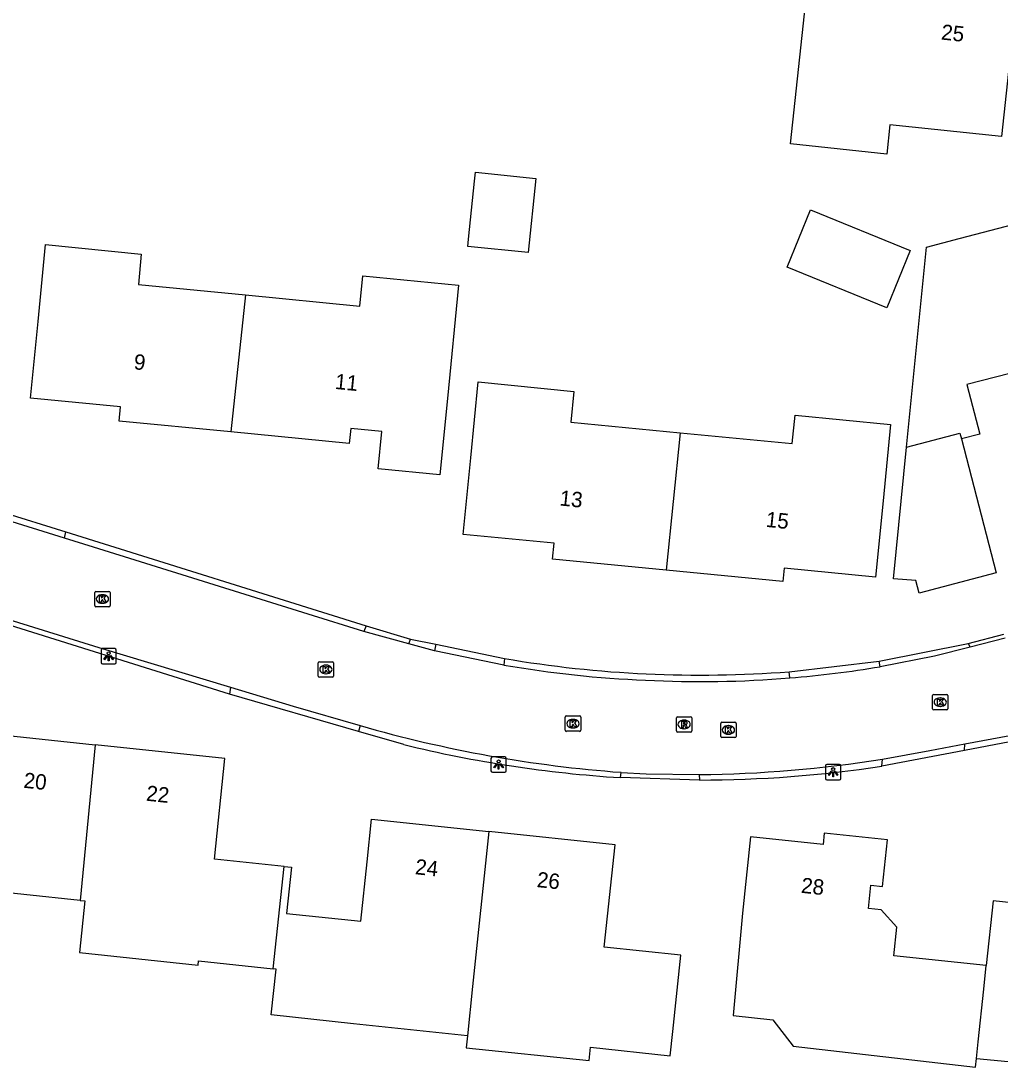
# Model space of a CAD drawing. Extents: x 162157 to 163165, y 378998 to 380775.
# Drawn here: x 162571.9 to 162635.7, y 380511.6 to 380579.8 of the extents above; entities that cross this region are included whole.
import ezdxf

# ---------------------------------------------------------------- set-up
doc = ezdxf.new("R2010")
doc.units = 0
for name, color, linetype in [('IMGEO_Kolk', 7, 'Continuous'), ('IMGEO_Lichtpunt', 7, 'Continuous'), ('IMGEO_Pand', 7, 'Continuous'), ('IMGEO_Pand_nummerreeks', 7, 'Continuous'), ('IMGEO_Pand_vergunning_verleend', 7, 'Continuous'), ('IMGEO_Rijbaan_lokaal_open', 7, 'Continuous'), ('IMGEO_Rioolput', 7, 'Continuous'), ('IMGEO_Voetpad_open', 7, 'Continuous')]:
    doc.layers.add(name, color=color, linetype=linetype)

msp = doc.modelspace()

# ---------------------------------------------------------------- linework, layer by layer
at = {"layer": 'IMGEO_Kolk'}
for p, q in [((162576.669, 380541.658), (162576.669, 380542.51)), ((162576.744, 380542.584), (162577.596, 380542.584)), ((162577.157, 380542.364), (162577.182, 380542.364)), ((162577.67, 380542.51), (162577.67, 380541.658)), ((162577.596, 380541.584), (162576.744, 380541.584)), ((162577.18, 380541.804), (162577.155, 380541.804)), ((162591.239, 380537.068), (162591.239, 380537.92)), ((162591.314, 380537.994), (162592.166, 380537.994)), ((162591.727, 380537.774), (162591.752, 380537.774)), ((162592.24, 380537.92), (162592.24, 380537.068)), ((162592.166, 380536.994), (162591.314, 380536.994)), ((162591.75, 380537.214), (162591.725, 380537.214)), ((162631.281, 380534.937), (162631.281, 380535.789)), ((162631.356, 380535.863), (162632.208, 380535.863)), ((162631.769, 380535.643), (162631.794, 380535.643)), ((162632.282, 380535.789), (162632.282, 380534.937)), ((162632.208, 380534.863), (162631.356, 380534.863)), ((162631.792, 380535.083), (162631.767, 380535.083)), ((162607.343, 380533.537), (162607.343, 380534.389)), ((162607.418, 380534.463), (162608.27, 380534.463)), ((162607.831, 380534.243), (162607.856, 380534.243)), ((162608.344, 380534.389), (162608.344, 380533.537)), ((162617.474, 380533.128), (162617.474, 380533.98)), ((162617.549, 380534.054), (162618.401, 380534.054)), ((162618.475, 380533.98), (162618.475, 380533.128)), ((162608.27, 380533.463), (162607.418, 380533.463)), ((162607.854, 380533.683), (162607.829, 380533.683)), ((162617.962, 380533.834), (162617.987, 380533.834)), ((162618.401, 380533.054), (162617.549, 380533.054)), ((162617.985, 380533.274), (162617.96, 380533.274))]:
    msp.add_line(p, q, dxfattribs=at)
for points in [[(162576.669, 380541.658), (162576.669, 380542.51)], [(162576.744, 380542.584), (162577.596, 380542.584)], [(162576.99, 380542.284), (162577.113, 380542.284), (162577.113, 380542.133), (162577.243, 380542.284), (162577.407, 380542.284), (162577.261, 380542.133), (162577.414, 380541.884), (162577.262, 380541.884), (162577.177, 380542.048), (162577.113, 380541.981), (162577.113, 380541.884), (162576.99, 380541.884), (162576.99, 380542.284)], [(162577.67, 380542.51), (162577.67, 380541.658)], [(162577.596, 380541.584), (162576.744, 380541.584)], [(162591.239, 380537.068), (162591.239, 380537.92)], [(162591.314, 380537.994), (162592.166, 380537.994)], [(162591.56, 380537.694), (162591.683, 380537.694), (162591.683, 380537.543), (162591.813, 380537.694), (162591.977, 380537.694), (162591.831, 380537.543), (162591.984, 380537.294), (162591.832, 380537.294), (162591.747, 380537.458), (162591.683, 380537.391), (162591.683, 380537.294), (162591.56, 380537.294), (162591.56, 380537.694)], [(162592.24, 380537.92), (162592.24, 380537.068)], [(162592.166, 380536.994), (162591.314, 380536.994)], [(162631.281, 380534.937), (162631.281, 380535.789)], [(162631.356, 380535.863), (162632.208, 380535.863)], [(162631.602, 380535.563), (162631.725, 380535.563), (162631.725, 380535.412), (162631.855, 380535.563), (162632.019, 380535.563), (162631.873, 380535.412), (162632.026, 380535.163), (162631.874, 380535.163), (162631.789, 380535.327), (162631.725, 380535.26), (162631.725, 380535.163), (162631.602, 380535.163), (162631.602, 380535.563)], [(162632.282, 380535.789), (162632.282, 380534.937)], [(162632.208, 380534.863), (162631.356, 380534.863)], [(162607.343, 380533.537), (162607.343, 380534.389)], [(162607.418, 380534.463), (162608.27, 380534.463)], [(162607.664, 380534.163), (162607.787, 380534.163), (162607.787, 380534.012), (162607.917, 380534.163), (162608.081, 380534.163), (162607.935, 380534.012), (162608.088, 380533.763), (162607.936, 380533.763), (162607.851, 380533.927), (162607.787, 380533.86), (162607.787, 380533.763), (162607.664, 380533.763), (162607.664, 380534.163)], [(162608.344, 380534.389), (162608.344, 380533.537)], [(162617.474, 380533.128), (162617.474, 380533.98)], [(162617.549, 380534.054), (162618.401, 380534.054)], [(162618.475, 380533.98), (162618.475, 380533.128)], [(162608.27, 380533.463), (162607.418, 380533.463)], [(162617.795, 380533.754), (162617.918, 380533.754), (162617.918, 380533.603), (162618.048, 380533.754), (162618.212, 380533.754), (162618.066, 380533.603), (162618.219, 380533.354), (162618.067, 380533.354), (162617.982, 380533.518), (162617.918, 380533.451), (162617.918, 380533.354), (162617.795, 380533.354), (162617.795, 380533.754)], [(162618.401, 380533.054), (162617.549, 380533.054)]]:
    msp.add_lwpolyline(points, dxfattribs=at)
for centre, start, end in [((162576.746, 380542.508), 91.55205, 178.44795), ((162576.746, 380542.508), 91.55205, 178.44795), ((162577.594, 380542.508), 1.55205, 88.44795), ((162577.594, 380542.508), 1.55205, 88.44795), ((162576.746, 380541.66), 181.55205, 268.44795), ((162576.746, 380541.66), 181.55205, 268.44795), ((162577.594, 380541.66), 271.55205, 358.44795), ((162577.594, 380541.66), 271.55205, 358.44795), ((162591.316, 380537.918), 91.55205, 178.44795), ((162591.316, 380537.918), 91.55205, 178.44795), ((162592.164, 380537.918), 1.55205, 88.44795), ((162592.164, 380537.918), 1.55205, 88.44795), ((162591.316, 380537.07), 181.55205, 268.44795), ((162591.316, 380537.07), 181.55205, 268.44795), ((162592.164, 380537.07), 271.55205, 358.44795), ((162592.164, 380537.07), 271.55205, 358.44795), ((162631.358, 380535.787), 91.55205, 178.44795), ((162631.358, 380535.787), 91.55205, 178.44795), ((162632.206, 380535.787), 1.55205, 88.44795), ((162632.206, 380535.787), 1.55205, 88.44795), ((162631.358, 380534.939), 181.55205, 268.44795), ((162631.358, 380534.939), 181.55205, 268.44795), ((162632.206, 380534.939), 271.55205, 358.44795), ((162632.206, 380534.939), 271.55205, 358.44795), ((162607.42, 380534.387), 91.55205, 178.44795), ((162607.42, 380534.387), 91.55205, 178.44795), ((162608.268, 380534.387), 1.55205, 88.44795), ((162608.268, 380534.387), 1.55205, 88.44795), ((162617.551, 380533.978), 91.55205, 178.44795), ((162617.551, 380533.978), 91.55205, 178.44795), ((162618.399, 380533.978), 1.55205, 88.44795), ((162618.399, 380533.978), 1.55205, 88.44795), ((162607.42, 380533.539), 181.55205, 268.44795), ((162607.42, 380533.539), 181.55205, 268.44795), ((162608.268, 380533.539), 271.55205, 358.44795), ((162608.268, 380533.539), 271.55205, 358.44795), ((162617.551, 380533.13), 181.55205, 268.44795), ((162617.551, 380533.13), 181.55205, 268.44795), ((162618.399, 380533.13), 271.55205, 358.44795), ((162618.399, 380533.13), 271.55205, 358.44795)]:
    msp.add_arc(centre, 0.0765, start, end, dxfattribs=at)
for centre, major_axis, ratio, start_param, end_param in [((162577.156, 380542.084), (-0.387, 0.002), 0.722429, 4.712389, 7.853982), ((162577.181, 380542.084), (-0.39, 0.002), 0.717154, 1.570796, 4.712389), ((162591.726, 380537.494), (-0.387, 0.002), 0.722429, 4.712389, 7.853982), ((162591.751, 380537.494), (-0.39, 0.002), 0.717154, 1.570796, 4.712389), ((162631.768, 380535.363), (-0.387, 0.002), 0.722429, 4.712389, 7.853982), ((162631.793, 380535.363), (-0.39, 0.002), 0.717154, 1.570796, 4.712389), ((162607.83, 380533.963), (-0.387, 0.002), 0.722429, 4.712389, 7.853982), ((162607.855, 380533.963), (-0.39, 0.002), 0.717154, 1.570796, 4.712389), ((162617.961, 380533.554), (-0.387, 0.002), 0.722429, 4.712389, 7.853982), ((162617.986, 380533.554), (-0.39, 0.002), 0.717154, 1.570796, 4.712389)]:
    msp.add_ellipse(centre, major_axis=major_axis, ratio=ratio, start_param=start_param, end_param=end_param, dxfattribs=at)
at = {"layer": 'IMGEO_Lichtpunt'}
for p, q in [((162577.079, 380538.756), (162577.079, 380537.949)), ((162577.079, 380538.756), (162577.079, 380537.949)), ((162577.981, 380538.851), (162577.173, 380538.851)), ((162577.981, 380538.851), (162577.173, 380538.851)), ((162578.075, 380537.949), (162578.075, 380538.756)), ((162578.075, 380537.949), (162578.075, 380538.756)), ((162577.173, 380537.855), (162577.981, 380537.855)), ((162577.173, 380537.855), (162577.981, 380537.855)), ((162602.495, 380531.701), (162602.495, 380530.894)), ((162602.495, 380531.701), (162602.495, 380530.894)), ((162603.397, 380531.796), (162602.589, 380531.796)), ((162603.397, 380531.796), (162602.589, 380531.796)), ((162603.491, 380530.894), (162603.491, 380531.701)), ((162603.491, 380530.894), (162603.491, 380531.701)), ((162625.206, 380531.299), (162624.398, 380531.299)), ((162625.206, 380531.299), (162624.398, 380531.299)), ((162602.589, 380530.8), (162603.397, 380530.8)), ((162602.589, 380530.8), (162603.397, 380530.8)), ((162624.304, 380531.204), (162624.304, 380530.397)), ((162624.304, 380531.204), (162624.304, 380530.397)), ((162625.3, 380530.397), (162625.3, 380531.204)), ((162625.3, 380530.397), (162625.3, 380531.204)), ((162624.398, 380530.303), (162625.206, 380530.303)), ((162624.398, 380530.303), (162625.206, 380530.303))]:
    msp.add_line(p, q, dxfattribs=at)
for points in [[(162577.453, 380538.42), (162577.492, 380538.392), (162577.304, 380538.13), (162577.266, 380538.157), (162577.453, 380538.42)], [(162577.555, 380538.372), (162577.602, 380538.372), (162577.602, 380538.05), (162577.555, 380538.05), (162577.555, 380538.372)], [(162577.665, 380538.392), (162577.703, 380538.419), (162577.89, 380538.157), (162577.851, 380538.129), (162577.665, 380538.392)], [(162602.869, 380531.365), (162602.908, 380531.337), (162602.72, 380531.075), (162602.682, 380531.102), (162602.869, 380531.365)], [(162602.971, 380531.317), (162603.018, 380531.317), (162603.018, 380530.995), (162602.971, 380530.995), (162602.971, 380531.317)], [(162603.081, 380531.337), (162603.119, 380531.364), (162603.306, 380531.102), (162603.267, 380531.074), (162603.081, 380531.337)], [(162624.678, 380530.868), (162624.717, 380530.84), (162624.529, 380530.578), (162624.491, 380530.605), (162624.678, 380530.868)], [(162624.78, 380530.82), (162624.827, 380530.82), (162624.827, 380530.498), (162624.78, 380530.498), (162624.78, 380530.82)], [(162624.89, 380530.84), (162624.928, 380530.867), (162625.115, 380530.605), (162625.076, 380530.577), (162624.89, 380530.84)]]:
    msp.add_lwpolyline(points, dxfattribs=at)
for centre in [(162577.578, 380538.554), (162602.994, 380531.499), (162624.803, 380531.002)]:
    msp.add_circle(centre, 0.0994, dxfattribs=at)
for centre, start, end in [((162577.173, 380538.756), 90, 180), ((162577.173, 380538.756), 90, 180), ((162577.981, 380538.756), 0, 90), ((162577.981, 380538.756), 0, 90), ((162577.173, 380537.949), 180, 270), ((162577.173, 380537.949), 180, 270), ((162577.981, 380537.949), 270, 0), ((162577.981, 380537.949), 270, 360), ((162602.589, 380531.701), 90, 180), ((162602.589, 380531.701), 90, 180), ((162603.397, 380531.701), 0, 90), ((162603.397, 380531.701), 0, 90), ((162624.398, 380531.204), 90, 180), ((162624.398, 380531.204), 90, 180), ((162625.206, 380531.204), 0, 90), ((162625.206, 380531.204), 0, 90), ((162602.589, 380530.894), 180, 270), ((162602.589, 380530.894), 180, 270), ((162603.397, 380530.894), 270, 0), ((162603.397, 380530.894), 270, 360), ((162624.398, 380530.397), 180, 270), ((162624.398, 380530.397), 180, 270), ((162625.206, 380530.397), 270, 0), ((162625.206, 380530.397), 270, 360)]:
    msp.add_arc(centre, 0.0946, start, end, dxfattribs=at)
at = {"layer": 'IMGEO_Pand'}
for points in [[(162623.079, 380581.654), (162629.092, 380581.017), (162629.208, 380582.117), (162636.747, 380581.318), (162635.782, 380572.214), (162628.507, 380572.985), (162628.304, 380571.067), (162622.027, 380571.733), (162623.079, 380581.654)], [(162629.574, 380551.985), (162630.895, 380565.021), (162633.011, 380565.571), (162642.693, 380568.089), (162644.2, 380562.299), (162645.247, 380562.572), (162647.155, 380555.235), (162638.31, 380552.933), (162637.247, 380557.021), (162633.523, 380556.053), (162634.361, 380552.832), (162633.161, 380552.52)], [(162623.325, 380567.448), (162629.822, 380564.793), (162628.293, 380561.052), (162621.796, 380563.707), (162623.325, 380567.448)], [(162585.53, 380552.972), (162578.259, 380553.682), (162578.349, 380554.608), (162572.485, 380555.181), (162572.971, 380560.158), (162573.461, 380565.174), (162579.705, 380564.564), (162579.511, 380562.576), (162586.486, 380561.895)], [(162586.486, 380561.895), (162593.953, 380561.166), (162594.145, 380563.133), (162600.376, 380562.525), (162599.655, 380555.146), (162599.169, 380550.169), (162595.149, 380550.562), (162595.387, 380552.997), (162593.352, 380553.195), (162593.257, 380552.218), (162585.53, 380552.972)], [(162586.486, 380561.895), (162585.53, 380552.972)], [(162613.919, 380543.957), (162606.511, 380544.681), (162606.613, 380545.72), (162600.695, 380546.298), (162601.181, 380551.275), (162601.664, 380556.225), (162607.899, 380555.616), (162607.704, 380553.618), (162614.831, 380552.922)], [(162614.831, 380552.922), (162622.135, 380552.209), (162622.316, 380554.064), (162628.539, 380553.457), (162628.054, 380548.49), (162627.568, 380543.513), (162621.606, 380544.095), (162621.52, 380543.215), (162613.919, 380543.957)], [(162614.831, 380552.922), (162613.919, 380543.957)], [(162633.161, 380552.52), (162635.434, 380543.781), (162630.406, 380542.473), (162630.195, 380543.283), (162628.735, 380543.395), (162629.574, 380551.985)], [(162629.574, 380551.985), (162633.064, 380552.892), (162633.161, 380552.52)], [(162575.717, 380522.444), (162568.352, 380523.221), (162568.023, 380520.105), (162562.765, 380520.66), (162562.937, 380522.29), (162563.461, 380527.262), (162568.461, 380526.734), (162569.163, 380533.387), (162576.706, 380532.591)], [(162576.706, 380532.591), (162575.717, 380522.444)], [(162589.02, 380524.653), (162584.465, 380525.133), (162585.158, 380531.7), (162576.706, 380532.591)], [(162634.139, 380512.149), (162637.133, 380511.867), (162637.637, 380516.338), (162637.725, 380517.166), (162643.047, 380516.664), (162643.465, 380521.099), (162643.657, 380521.079), (162648.633, 380520.554), (162648.027, 380514.809), (162656.269, 380513.94), (162653.68, 380524.072), (162651.767, 380524.274), (162652.396, 380530.238), (162644.312, 380531.09), (162643.924, 380527.412), (162641.839, 380527.617), (162640.684, 380526.225), (162638.702, 380526.428), (162638.545, 380524.941), (162638.245, 380522.092), (162635.226, 380522.41), (162634.78, 380518.202)], [(162589.02, 380524.653), (162589.496, 380524.603), (162589.179, 380521.602), (162594.017, 380521.091), (162594.424, 380524.95), (162594.72, 380527.75), (162602.358, 380526.944)], [(162600.964, 380513.631), (162600.882, 380512.844), (162608.897, 380512.005), (162608.989, 380512.877), (162614.185, 380512.329), (162614.351, 380513.903), (162614.875, 380518.875), (162609.884, 380519.401), (162610.588, 380526.076), (162602.358, 380526.944)], [(162602.358, 380526.944), (162601.301, 380516.846), (162600.964, 380513.631)], [(162634.78, 380518.202), (162628.759, 380518.84), (162628.958, 380520.706), (162627.931, 380521.821), (162627.105, 380521.908), (162627.267, 380523.436), (162628.021, 380523.356), (162628.344, 380526.396), (162624.22, 380526.833), (162624.141, 380526.088), (162619.422, 380526.588), (162618.898, 380521.616), (162618.29, 380514.954), (162620.868, 380514.663), (162622.186, 380512.958), (162634.079, 380511.586), (162634.139, 380512.149)], [(162588.294, 380517.994), (162589.02, 380524.653)], [(162575.717, 380522.444), (162576.025, 380522.411), (162575.67, 380519.043), (162583.402, 380518.228), (162583.431, 380518.507), (162588.294, 380517.994)], [(162600.964, 380513.631), (162593.539, 380514.414), (162588.17, 380514.98), (162588.486, 380517.974), (162588.294, 380517.994)], [(162634.139, 380512.149), (162634.253, 380513.23), (162634.616, 380516.656), (162634.78, 380518.202)]]:
    msp.add_lwpolyline(points, dxfattribs=at)
at = {"layer": 'IMGEO_Pand_vergunning_verleend'}
msp.add_lwpolyline([(162600.988, 380565.056), (162601.036, 380565.524), (162601.423, 380569.308), (162601.483, 380569.894), (162605.425, 380569.491), (162604.93, 380564.652), (162600.988, 380565.056)], dxfattribs=at)
at = {"layer": 'IMGEO_Rijbaan_lokaal_open'}
for points in [[(162574.708, 380546.047), (162570.592, 380547.337)], [(162574.708, 380546.047), (162574.789, 380546.459)], [(162574.789, 380546.459), (162594.372, 380540.344)], [(162594.206, 380539.964), (162590.588, 380541.096), (162576.587, 380545.458), (162574.708, 380546.047)], [(162585.456, 380535.874), (162568.939, 380541.044)], [(162569.031, 380541.369), (162576.929, 380538.919), (162585.514, 380536.336)], [(162594.372, 380540.344), (162594.206, 380539.964)], [(162597.144, 380539.171), (162594.206, 380539.964)], [(162597.144, 380539.171), (162597.26, 380539.474)], [(162597.26, 380539.474), (162598.902, 380539.135)], [(162636.02, 380539.523), (162633.725, 380538.944)], [(162598.826, 380538.717), (162597.144, 380539.171)], [(162598.902, 380539.135), (162598.826, 380538.717)], [(162627.808, 380538.035), (162633.595, 380539.175)], [(162633.725, 380538.944), (162631.399, 380538.357), (162627.864, 380537.675)], [(162633.595, 380539.175), (162633.725, 380538.944)], [(162603.345, 380537.783), (162598.826, 380538.717)], [(162603.371, 380538.211), (162603.345, 380537.783)], [(162627.864, 380537.675), (162627.808, 380538.035)], [(162621.977, 380536.944), (162621.927, 380537.349)], [(162585.514, 380536.336), (162585.456, 380535.874)], [(162585.514, 380536.336), (162589.61, 380535.104), (162593.976, 380533.832)], [(162633.38, 380532.64), (162636.311, 380533.188), (162639.602, 380534.061)], [(162593.976, 380533.832), (162593.868, 380533.448)], [(162596.822, 380532.599), (162593.868, 380533.448)], [(162639.517, 380533.665), (162636.325, 380532.786), (162633.372, 380532.22)], [(162628.022, 380531.658), (162631.093, 380532.213), (162633.38, 380532.64)], [(162633.372, 380532.22), (162633.38, 380532.64)], [(162627.981, 380531.187), (162628.022, 380531.658)], [(162610.93, 380530.447), (162610.988, 380530.791)], [(162610.988, 380530.791), (162612.61, 380530.686), (162616.077, 380530.645)], [(162616.077, 380530.645), (162616.08, 380530.288)]]:
    msp.add_lwpolyline(points, dxfattribs=at)
for centre, radius, start, end in [((162616.119, 380612.475), 75.35, 260.25972, 274.42087), ((162615.619, 380608.693), 71.965, 260.17971, 267.57481), ((162616.175, 380607.738), 71.032, 274.68508, 279.47152), ((162616.135, 380607.865), 71.161, 267.13133, 274.7087), ((162617.258, 380614.972), 84.414, 253.98982, 265.74032), ((162615.975, 380610.844), 80.555, 256.24515, 266.40904), ((162615.323, 380610.47), 79.829, 270.5413, 279.15348), ((162615.973, 380610.923), 80.635, 270.07581, 278.56401)]:
    msp.add_arc(centre, radius, start, end, dxfattribs=at)
at = {"layer": 'IMGEO_Rioolput'}
for p, q in [((162614.585, 380533.485), (162614.585, 380534.337)), ((162614.66, 380534.411), (162615.512, 380534.411)), ((162615.073, 380534.191), (162615.098, 380534.191)), ((162615.586, 380534.337), (162615.586, 380533.485)), ((162615.512, 380533.411), (162614.66, 380533.411)), ((162615.096, 380533.631), (162615.071, 380533.631))]:
    msp.add_line(p, q, dxfattribs=at)
for points in [[(162614.585, 380533.485), (162614.585, 380534.337)], [(162614.66, 380534.411), (162615.512, 380534.411)], [(162615.174, 380534.109), (162614.922, 380534.111), (162614.922, 380533.711)], [(162615.1, 380534.03), (162615.046, 380534.03), (162615.046, 380533.949)], [(162615.586, 380534.337), (162615.586, 380533.485)], [(162615.512, 380533.411), (162614.66, 380533.411)], [(162614.922, 380533.711), (162615.046, 380533.711), (162615.046, 380533.873), (162615.057, 380533.873)], [(162615.046, 380533.949), (162615.098, 380533.949)], [(162615.104, 380533.844), (162615.175, 380533.711), (162615.315, 380533.711), (162615.25, 380533.837)]]:
    msp.add_lwpolyline(points, dxfattribs=at)
for centre, radius, start, end in [((162614.662, 380534.335), 0.0765, 91.55205, 178.44795), ((162614.662, 380534.335), 0.0765, 91.55205, 178.44795), ((162615.106, 380533.934), 0.0964, 77.00612, 93.18647), ((162615.12, 380533.991), 0.0378, 276.66336, 79.67722), ((162615.173, 380533.999), 0.109, 350.36119, 89.41601), ((162615.171, 380533.999), 0.112, 277.58423, 350.98172), ((162615.51, 380534.335), 0.0765, 1.55205, 88.44795), ((162615.51, 380534.335), 0.0765, 1.55205, 88.44795), ((162614.662, 380533.487), 0.0765, 181.55205, 268.44795), ((162614.662, 380533.487), 0.0765, 181.55205, 268.44795), ((162615.056, 380533.82), 0.0533, 26.02933, 88.69889), ((162615.082, 380534.138), 0.19, 274.7715, 282.96867), ((162615.155, 380533.784), 0.108, 29.51342, 73.79051), ((162615.51, 380533.487), 0.0765, 271.55205, 358.44795), ((162615.51, 380533.487), 0.0765, 271.55205, 358.44795)]:
    msp.add_arc(centre, radius, start, end, dxfattribs=at)
for centre, major_axis, ratio, start_param, end_param in [((162615.072, 380533.911), (-0.387, 0.002), 0.722429, 4.712389, 7.853982), ((162615.097, 380533.911), (-0.39, 0.002), 0.717154, 1.570796, 4.712389)]:
    msp.add_ellipse(centre, major_axis=major_axis, ratio=ratio, start_param=start_param, end_param=end_param, dxfattribs=at)
at = {"layer": 'IMGEO_Voetpad_open'}
for points in [[(162570.599, 380547.767), (162574.789, 380546.459)], [(162594.372, 380540.344), (162597.26, 380539.474)], [(162633.595, 380539.175), (162635.932, 380539.794)], [(162598.902, 380539.135), (162603.371, 380538.211)], [(162621.927, 380537.349), (162627.808, 380538.035)], [(162593.868, 380533.448), (162585.456, 380535.874)], [(162633.372, 380532.22), (162627.981, 380531.187)], [(162616.08, 380530.288), (162610.93, 380530.447)]]:
    msp.add_lwpolyline(points, dxfattribs=at)

# ---------------------------------------------------------------- texts
at = {"layer": 'IMGEO_Pand_nummerreeks'}
for s, rotation, p in [('25', 353.95025, (162631.811, 380578.543)), ('9', 354.41907, (162579.185, 380557.059)), ('11', 354.41907, (162592.299, 380555.777)), ('13', 354.08324, (162606.941, 380548.184)), ('15', 354.08324, (162620.378, 380546.792)), ('20', 353.97925, (162571.999, 380529.79)), ('22', 353.97821, (162579.991, 380528.947)), ('24', 353.97821, (162597.522, 380524.157)), ('26', 353.97821, (162605.456, 380523.32)), ('28', 353.94957, (162622.68, 380522.945))]:
    msp.add_text(s, height=1, rotation=rotation, dxfattribs=at).set_placement(p)

doc.saveas('drawing.dxf')
